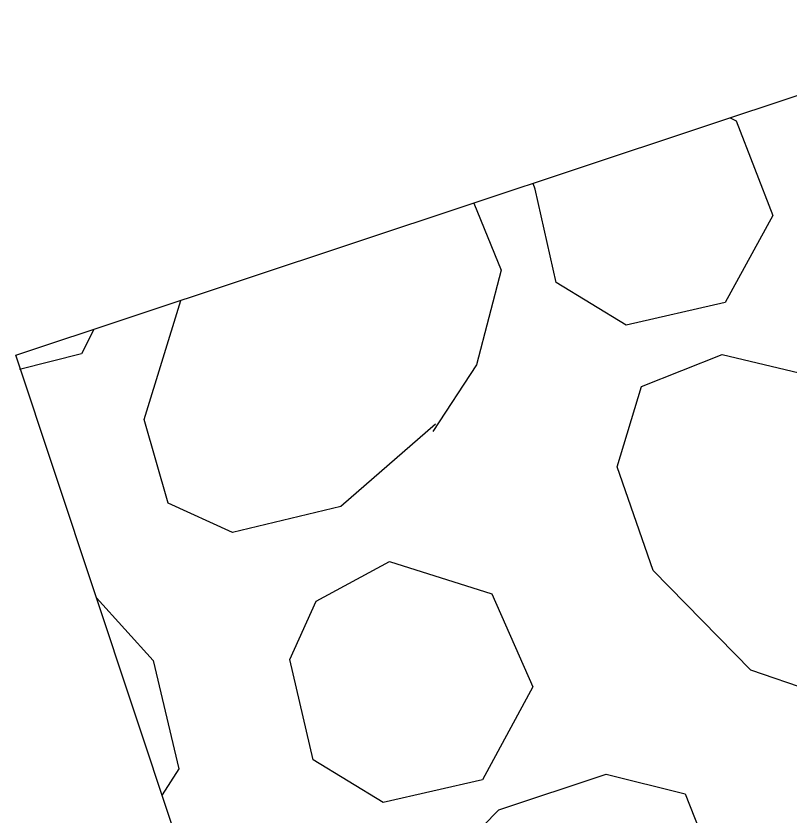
# Model space of a CAD drawing. Extents: x 400935 to 481562, y 415700 to 505362.
# Drawn here: x 402661.36 to 402669.38, y 418547.37 to 418555.65 of the extents above; entities that cross this region are included whole.
import ezdxf

# ---------------------------------------------------------------- set-up
doc = ezdxf.new("R2010")
doc.units = 0
doc.layers.add('Sediment Dam Type A Both CELL', color=7, linetype='Continuous')

msp = doc.modelspace()

# ---------------------------------------------------------------- linework, layer by layer
at = {"layer": 'Sediment Dam Type A Both CELL'}
msp.add_lwpolyline([(402671.9449, 418555.6539), (402681.7389, 418526.189), (402671.1581, 418522.672), (402661.3641, 418552.1369)], close=True, dxfattribs=at)
msp.add_lwpolyline([(402671.9449, 418555.6539), (402681.7389, 418526.189), (402671.1581, 418522.672), (402661.3641, 418552.1369)], close=True, dxfattribs=at)
msp.add_lwpolyline([(402671.9449, 418555.6539), (402681.7389, 418526.189), (402671.1581, 418522.672), (402661.3641, 418552.1369)], close=True, dxfattribs=at)
msp.add_lwpolyline([(402671.9449, 418555.6539), (402681.7389, 418526.189), (402671.1581, 418522.672), (402661.3641, 418552.1369)], close=True, dxfattribs=at)
msp.add_lwpolyline([(402671.9449, 418555.6539), (402681.7389, 418526.189), (402671.1581, 418522.672), (402661.3641, 418552.1369)], close=True, dxfattribs=at)
msp.add_lwpolyline([(402671.9449, 418555.6539), (402681.7389, 418526.189), (402671.1581, 418522.672), (402661.3641, 418552.1369)], close=True, dxfattribs=at)
msp.add_lwpolyline([(402671.9449, 418555.6539), (402681.7389, 418526.189), (402671.1581, 418522.672), (402661.3641, 418552.1369)], close=True, dxfattribs=at)
msp.add_lwpolyline([(402671.9449, 418555.6539), (402681.7389, 418526.189), (402671.1581, 418522.672), (402661.3641, 418552.1369)], close=True, dxfattribs=at)
msp.add_lwpolyline([(402671.9449, 418555.6539), (402681.7389, 418526.189), (402671.1581, 418522.672), (402661.3641, 418552.1369)], close=True, dxfattribs=at)
msp.add_lwpolyline([(402671.9449, 418555.6539), (402681.7389, 418526.189), (402671.1581, 418522.672), (402661.3641, 418552.1369)], close=True, dxfattribs=at)
msp.add_lwpolyline([(402671.9449, 418555.6539), (402681.7389, 418526.189), (402671.1581, 418522.672), (402661.3641, 418552.1369)], close=True, dxfattribs=at)
msp.add_lwpolyline([(402671.9449, 418555.6539), (402681.7389, 418526.189), (402671.1581, 418522.672), (402661.3641, 418552.1369)], close=True, dxfattribs=at)
for points in [[(402668.7659, 418554.5972), (402668.8291, 418554.5655), (402669.2078, 418553.5849), (402668.7168, 418552.6841), (402667.6889, 418552.4478), (402666.962, 418552.8911), (402666.7454, 418553.8597), (402666.7256, 418553.919)], [(402668.7659, 418554.5972), (402668.8291, 418554.5655), (402669.2078, 418553.5849), (402668.7168, 418552.6841), (402667.6889, 418552.4478), (402666.962, 418552.8911), (402666.7454, 418553.8597), (402666.7256, 418553.919)], [(402668.7659, 418554.5972), (402668.8291, 418554.5655), (402669.2078, 418553.5849), (402668.7168, 418552.6841), (402667.6889, 418552.4478), (402666.962, 418552.8911), (402666.7454, 418553.8597), (402666.7256, 418553.919)], [(402668.7659, 418554.5972), (402668.8291, 418554.5655), (402669.2078, 418553.5849), (402668.7168, 418552.6841), (402667.6889, 418552.4478), (402666.962, 418552.8911), (402666.7454, 418553.8597), (402666.7256, 418553.919)], [(402668.7659, 418554.5972), (402668.8291, 418554.5655), (402669.2078, 418553.5849), (402668.7168, 418552.6841), (402667.6889, 418552.4478), (402666.962, 418552.8911), (402666.7454, 418553.8597), (402666.7256, 418553.919)], [(402668.7659, 418554.5972), (402668.8291, 418554.5655), (402669.2078, 418553.5849), (402668.7168, 418552.6841), (402667.6889, 418552.4478), (402666.962, 418552.8911), (402666.7454, 418553.8597), (402666.7256, 418553.919)], [(402668.7659, 418554.5972), (402668.8291, 418554.5655), (402669.2078, 418553.5849), (402668.7168, 418552.6841), (402667.6889, 418552.4478), (402666.962, 418552.8911), (402666.7454, 418553.8597), (402666.7256, 418553.919)], [(402668.7659, 418554.5972), (402668.8291, 418554.5655), (402669.2078, 418553.5849), (402668.7168, 418552.6841), (402667.6889, 418552.4478), (402666.962, 418552.8911), (402666.7454, 418553.8597), (402666.7256, 418553.919)], [(402668.7659, 418554.5972), (402668.8291, 418554.5655), (402669.2078, 418553.5849), (402668.7168, 418552.6841), (402667.6889, 418552.4478), (402666.962, 418552.8911), (402666.7454, 418553.8597), (402666.7256, 418553.919)], [(402668.7659, 418554.5972), (402668.8291, 418554.5655), (402669.2078, 418553.5849), (402668.7168, 418552.6841), (402667.6889, 418552.4478), (402666.962, 418552.8911), (402666.7454, 418553.8597), (402666.7256, 418553.919)], [(402668.7659, 418554.5972), (402668.8291, 418554.5655), (402669.2078, 418553.5849), (402668.7168, 418552.6841), (402667.6889, 418552.4478), (402666.962, 418552.8911), (402666.7454, 418553.8597), (402666.7256, 418553.919)], [(402668.7659, 418554.5972), (402668.8291, 418554.5655), (402669.2078, 418553.5849), (402668.7168, 418552.6841), (402667.6889, 418552.4478), (402666.962, 418552.8911), (402666.7454, 418553.8597), (402666.7256, 418553.919)], [(402666.1088, 418553.714), (402666.3928, 418553.0181), (402666.139, 418552.038), (402665.6839, 418551.3466)], [(402666.1088, 418553.714), (402666.3928, 418553.0181), (402666.139, 418552.038), (402665.6839, 418551.3466)], [(402666.1088, 418553.714), (402666.3928, 418553.0181), (402666.139, 418552.038), (402665.6839, 418551.3466)], [(402666.1088, 418553.714), (402666.3928, 418553.0181), (402666.139, 418552.038), (402665.6839, 418551.3466)], [(402666.1088, 418553.714), (402666.3928, 418553.0181), (402666.139, 418552.038), (402665.6839, 418551.3466)], [(402666.1088, 418553.714), (402666.3928, 418553.0181), (402666.139, 418552.038), (402665.6839, 418551.3466)], [(402666.1088, 418553.714), (402666.3928, 418553.0181), (402666.139, 418552.038), (402665.6839, 418551.3466)], [(402666.1088, 418553.714), (402666.3928, 418553.0181), (402666.139, 418552.038), (402665.6839, 418551.3466)], [(402666.1088, 418553.714), (402666.3928, 418553.0181), (402666.139, 418552.038), (402665.6839, 418551.3466)], [(402666.1088, 418553.714), (402666.3928, 418553.0181), (402666.139, 418552.038), (402665.6839, 418551.3466)], [(402666.1088, 418553.714), (402666.3928, 418553.0181), (402666.139, 418552.038), (402665.6839, 418551.3466)], [(402666.1088, 418553.714), (402666.3928, 418553.0181), (402666.139, 418552.038), (402665.6839, 418551.3466)], [(402665.7116, 418551.4217), (402664.7306, 418550.5687), (402663.6078, 418550.3009), (402662.94, 418550.6058), (402662.6917, 418551.4717), (402663.0722, 418552.7046)], [(402665.7116, 418551.4217), (402664.7306, 418550.5687), (402663.6078, 418550.3009), (402662.94, 418550.6058), (402662.6917, 418551.4717), (402663.0722, 418552.7046)], [(402665.7116, 418551.4217), (402664.7306, 418550.5687), (402663.6078, 418550.3009), (402662.94, 418550.6058), (402662.6917, 418551.4717), (402663.0722, 418552.7046)], [(402665.7116, 418551.4217), (402664.7306, 418550.5687), (402663.6078, 418550.3009), (402662.94, 418550.6058), (402662.6917, 418551.4717), (402663.0722, 418552.7046)], [(402665.7116, 418551.4217), (402664.7306, 418550.5687), (402663.6078, 418550.3009), (402662.94, 418550.6058), (402662.6917, 418551.4717), (402663.0722, 418552.7046)], [(402665.7116, 418551.4217), (402664.7306, 418550.5687), (402663.6078, 418550.3009), (402662.94, 418550.6058), (402662.6917, 418551.4717), (402663.0722, 418552.7046)], [(402665.7116, 418551.4217), (402664.7306, 418550.5687), (402663.6078, 418550.3009), (402662.94, 418550.6058), (402662.6917, 418551.4717), (402663.0722, 418552.7046)], [(402665.7116, 418551.4217), (402664.7306, 418550.5687), (402663.6078, 418550.3009), (402662.94, 418550.6058), (402662.6917, 418551.4717), (402663.0722, 418552.7046)], [(402665.7116, 418551.4217), (402664.7306, 418550.5687), (402663.6078, 418550.3009), (402662.94, 418550.6058), (402662.6917, 418551.4717), (402663.0722, 418552.7046)], [(402665.7116, 418551.4217), (402664.7306, 418550.5687), (402663.6078, 418550.3009), (402662.94, 418550.6058), (402662.6917, 418551.4717), (402663.0722, 418552.7046)], [(402665.7116, 418551.4217), (402664.7306, 418550.5687), (402663.6078, 418550.3009), (402662.94, 418550.6058), (402662.6917, 418551.4717), (402663.0722, 418552.7046)], [(402665.7116, 418551.4217), (402664.7306, 418550.5687), (402663.6078, 418550.3009), (402662.94, 418550.6058), (402662.6917, 418551.4717), (402663.0722, 418552.7046)], [(402662.1707, 418552.405), (402662.044, 418552.1521), (402661.3995, 418551.9906)], [(402662.1707, 418552.405), (402662.044, 418552.1521), (402661.3995, 418551.9906)], [(402662.1707, 418552.405), (402662.044, 418552.1521), (402661.3995, 418551.9906)], [(402662.1707, 418552.405), (402662.044, 418552.1521), (402661.3995, 418551.9906)], [(402662.1707, 418552.405), (402662.044, 418552.1521), (402661.3995, 418551.9906)], [(402662.1707, 418552.405), (402662.044, 418552.1521), (402661.3995, 418551.9906)], [(402662.1707, 418552.405), (402662.044, 418552.1521), (402661.3995, 418551.9906)], [(402662.1707, 418552.405), (402662.044, 418552.1521), (402661.3995, 418551.9906)], [(402662.1707, 418552.405), (402662.044, 418552.1521), (402661.3995, 418551.9906)], [(402662.1707, 418552.405), (402662.044, 418552.1521), (402661.3995, 418551.9906)], [(402662.1707, 418552.405), (402662.044, 418552.1521), (402661.3995, 418551.9906)], [(402662.1707, 418552.405), (402662.044, 418552.1521), (402661.3995, 418551.9906)], [(402670.3128, 418551.5285), (402671.1816, 418550.5), (402671.4494, 418549.3772), (402671.0852, 418548.7292), (402670.2312, 418548.4453), (402668.9824, 418548.8733), (402667.9674, 418549.9059), (402667.5968, 418550.9813), (402667.8465, 418551.8152), (402668.6848, 418552.1465), (402669.7004, 418551.9045), (402670.376, 418551.4968)], [(402670.3128, 418551.5285), (402671.1816, 418550.5), (402671.4494, 418549.3772), (402671.0852, 418548.7292), (402670.2312, 418548.4453), (402668.9824, 418548.8733), (402667.9674, 418549.9059), (402667.5968, 418550.9813), (402667.8465, 418551.8152), (402668.6848, 418552.1465), (402669.7004, 418551.9045), (402670.376, 418551.4968)], [(402670.3128, 418551.5285), (402671.1816, 418550.5), (402671.4494, 418549.3772), (402671.0852, 418548.7292), (402670.2312, 418548.4453), (402668.9824, 418548.8733), (402667.9674, 418549.9059), (402667.5968, 418550.9813), (402667.8465, 418551.8152), (402668.6848, 418552.1465), (402669.7004, 418551.9045), (402670.376, 418551.4968)], [(402670.3128, 418551.5285), (402671.1816, 418550.5), (402671.4494, 418549.3772), (402671.0852, 418548.7292), (402670.2312, 418548.4453), (402668.9824, 418548.8733), (402667.9674, 418549.9059), (402667.5968, 418550.9813), (402667.8465, 418551.8152), (402668.6848, 418552.1465), (402669.7004, 418551.9045), (402670.376, 418551.4968)], [(402670.3128, 418551.5285), (402671.1816, 418550.5), (402671.4494, 418549.3772), (402671.0852, 418548.7292), (402670.2312, 418548.4453), (402668.9824, 418548.8733), (402667.9674, 418549.9059), (402667.5968, 418550.9813), (402667.8465, 418551.8152), (402668.6848, 418552.1465), (402669.7004, 418551.9045), (402670.376, 418551.4968)], [(402670.3128, 418551.5285), (402671.1816, 418550.5), (402671.4494, 418549.3772), (402671.0852, 418548.7292), (402670.2312, 418548.4453), (402668.9824, 418548.8733), (402667.9674, 418549.9059), (402667.5968, 418550.9813), (402667.8465, 418551.8152), (402668.6848, 418552.1465), (402669.7004, 418551.9045), (402670.376, 418551.4968)], [(402670.3128, 418551.5285), (402671.1816, 418550.5), (402671.4494, 418549.3772), (402671.0852, 418548.7292), (402670.2312, 418548.4453), (402668.9824, 418548.8733), (402667.9674, 418549.9059), (402667.5968, 418550.9813), (402667.8465, 418551.8152), (402668.6848, 418552.1465), (402669.7004, 418551.9045), (402670.376, 418551.4968)], [(402670.3128, 418551.5285), (402671.1816, 418550.5), (402671.4494, 418549.3772), (402671.0852, 418548.7292), (402670.2312, 418548.4453), (402668.9824, 418548.8733), (402667.9674, 418549.9059), (402667.5968, 418550.9813), (402667.8465, 418551.8152), (402668.6848, 418552.1465), (402669.7004, 418551.9045), (402670.376, 418551.4968)], [(402670.3128, 418551.5285), (402671.1816, 418550.5), (402671.4494, 418549.3772), (402671.0852, 418548.7292), (402670.2312, 418548.4453), (402668.9824, 418548.8733), (402667.9674, 418549.9059), (402667.5968, 418550.9813), (402667.8465, 418551.8152), (402668.6848, 418552.1465), (402669.7004, 418551.9045), (402670.376, 418551.4968)], [(402670.3128, 418551.5285), (402671.1816, 418550.5), (402671.4494, 418549.3772), (402671.0852, 418548.7292), (402670.2312, 418548.4453), (402668.9824, 418548.8733), (402667.9674, 418549.9059), (402667.5968, 418550.9813), (402667.8465, 418551.8152), (402668.6848, 418552.1465), (402669.7004, 418551.9045), (402670.376, 418551.4968)], [(402670.3128, 418551.5285), (402671.1816, 418550.5), (402671.4494, 418549.3772), (402671.0852, 418548.7292), (402670.2312, 418548.4453), (402668.9824, 418548.8733), (402667.9674, 418549.9059), (402667.5968, 418550.9813), (402667.8465, 418551.8152), (402668.6848, 418552.1465), (402669.7004, 418551.9045), (402670.376, 418551.4968)], [(402670.3128, 418551.5285), (402671.1816, 418550.5), (402671.4494, 418549.3772), (402671.0852, 418548.7292), (402670.2312, 418548.4453), (402668.9824, 418548.8733), (402667.9674, 418549.9059), (402667.5968, 418550.9813), (402667.8465, 418551.8152), (402668.6848, 418552.1465), (402669.7004, 418551.9045), (402670.376, 418551.4968)], [(402665.2361, 418549.9991), (402666.2952, 418549.6661), (402666.7213, 418548.7013), (402666.1987, 418547.7372), (402665.1707, 418547.5009), (402664.4438, 418547.9443), (402664.2035, 418548.9841), (402664.4768, 418549.5886), (402665.2361, 418549.9991)], [(402665.2361, 418549.9991), (402666.2952, 418549.6661), (402666.7213, 418548.7013), (402666.1987, 418547.7372), (402665.1707, 418547.5009), (402664.4438, 418547.9443), (402664.2035, 418548.9841), (402664.4768, 418549.5886), (402665.2361, 418549.9991)], [(402665.2361, 418549.9991), (402666.2952, 418549.6661), (402666.7213, 418548.7013), (402666.1987, 418547.7372), (402665.1707, 418547.5009), (402664.4438, 418547.9443), (402664.2035, 418548.9841), (402664.4768, 418549.5886), (402665.2361, 418549.9991)], [(402665.2361, 418549.9991), (402666.2952, 418549.6661), (402666.7213, 418548.7013), (402666.1987, 418547.7372), (402665.1707, 418547.5009), (402664.4438, 418547.9443), (402664.2035, 418548.9841), (402664.4768, 418549.5886), (402665.2361, 418549.9991)], [(402665.2361, 418549.9991), (402666.2952, 418549.6661), (402666.7213, 418548.7013), (402666.1987, 418547.7372), (402665.1707, 418547.5009), (402664.4438, 418547.9443), (402664.2035, 418548.9841), (402664.4768, 418549.5886), (402665.2361, 418549.9991)], [(402665.2361, 418549.9991), (402666.2952, 418549.6661), (402666.7213, 418548.7013), (402666.1987, 418547.7372), (402665.1707, 418547.5009), (402664.4438, 418547.9443), (402664.2035, 418548.9841), (402664.4768, 418549.5886), (402665.2361, 418549.9991)], [(402665.2361, 418549.9991), (402666.2952, 418549.6661), (402666.7213, 418548.7013), (402666.1987, 418547.7372), (402665.1707, 418547.5009), (402664.4438, 418547.9443), (402664.2035, 418548.9841), (402664.4768, 418549.5886), (402665.2361, 418549.9991)], [(402665.2361, 418549.9991), (402666.2952, 418549.6661), (402666.7213, 418548.7013), (402666.1987, 418547.7372), (402665.1707, 418547.5009), (402664.4438, 418547.9443), (402664.2035, 418548.9841), (402664.4768, 418549.5886), (402665.2361, 418549.9991)], [(402665.2361, 418549.9991), (402666.2952, 418549.6661), (402666.7213, 418548.7013), (402666.1987, 418547.7372), (402665.1707, 418547.5009), (402664.4438, 418547.9443), (402664.2035, 418548.9841), (402664.4768, 418549.5886), (402665.2361, 418549.9991)], [(402665.2361, 418549.9991), (402666.2952, 418549.6661), (402666.7213, 418548.7013), (402666.1987, 418547.7372), (402665.1707, 418547.5009), (402664.4438, 418547.9443), (402664.2035, 418548.9841), (402664.4768, 418549.5886), (402665.2361, 418549.9991)], [(402665.2361, 418549.9991), (402666.2952, 418549.6661), (402666.7213, 418548.7013), (402666.1987, 418547.7372), (402665.1707, 418547.5009), (402664.4438, 418547.9443), (402664.2035, 418548.9841), (402664.4768, 418549.5886), (402665.2361, 418549.9991)], [(402665.2361, 418549.9991), (402666.2952, 418549.6661), (402666.7213, 418548.7013), (402666.1987, 418547.7372), (402665.1707, 418547.5009), (402664.4438, 418547.9443), (402664.2035, 418548.9841), (402664.4768, 418549.5886), (402665.2361, 418549.9991)], [(402662.2, 418549.6222), (402662.7844, 418548.9734), (402663.0523, 418547.8506), (402662.8781, 418547.5819)], [(402662.2, 418549.6222), (402662.7844, 418548.9734), (402663.0523, 418547.8506), (402662.8781, 418547.5819)], [(402662.2, 418549.6222), (402662.7844, 418548.9734), (402663.0523, 418547.8506), (402662.8781, 418547.5819)], [(402662.2, 418549.6222), (402662.7844, 418548.9734), (402663.0523, 418547.8506), (402662.8781, 418547.5819)], [(402662.2, 418549.6222), (402662.7844, 418548.9734), (402663.0523, 418547.8506), (402662.8781, 418547.5819)], [(402662.2, 418549.6222), (402662.7844, 418548.9734), (402663.0523, 418547.8506), (402662.8781, 418547.5819)], [(402662.2, 418549.6222), (402662.7844, 418548.9734), (402663.0523, 418547.8506), (402662.8781, 418547.5819)], [(402662.2, 418549.6222), (402662.7844, 418548.9734), (402663.0523, 418547.8506), (402662.8781, 418547.5819)], [(402662.2, 418549.6222), (402662.7844, 418548.9734), (402663.0523, 418547.8506), (402662.8781, 418547.5819)], [(402662.2, 418549.6222), (402662.7844, 418548.9734), (402663.0523, 418547.8506), (402662.8781, 418547.5819)], [(402662.2, 418549.6222), (402662.7844, 418548.9734), (402663.0523, 418547.8506), (402662.8781, 418547.5819)], [(402662.2, 418549.6222), (402662.7844, 418548.9734), (402663.0523, 418547.8506), (402662.8781, 418547.5819)], [(402667.9555, 418545.1071), (402666.9863, 418544.2581), (402665.8635, 418543.9902), (402665.2313, 418544.307), (402664.9474, 418545.161), (402665.3754, 418546.4098), (402666.3684, 418547.4248), (402667.4834, 418547.7954), (402668.3015, 418547.5932), (402668.6486, 418546.7074), (402668.4066, 418545.7313), (402667.9831, 418545.0636)], [(402667.9555, 418545.1071), (402666.9863, 418544.2581), (402665.8635, 418543.9902), (402665.2313, 418544.307), (402664.9474, 418545.161), (402665.3754, 418546.4098), (402666.3684, 418547.4248), (402667.4834, 418547.7954), (402668.3015, 418547.5932), (402668.6486, 418546.7074), (402668.4066, 418545.7313), (402667.9831, 418545.0636)], [(402667.9555, 418545.1071), (402666.9863, 418544.2581), (402665.8635, 418543.9902), (402665.2313, 418544.307), (402664.9474, 418545.161), (402665.3754, 418546.4098), (402666.3684, 418547.4248), (402667.4834, 418547.7954), (402668.3015, 418547.5932), (402668.6486, 418546.7074), (402668.4066, 418545.7313), (402667.9831, 418545.0636)], [(402667.9555, 418545.1071), (402666.9863, 418544.2581), (402665.8635, 418543.9902), (402665.2313, 418544.307), (402664.9474, 418545.161), (402665.3754, 418546.4098), (402666.3684, 418547.4248), (402667.4834, 418547.7954), (402668.3015, 418547.5932), (402668.6486, 418546.7074), (402668.4066, 418545.7313), (402667.9831, 418545.0636)], [(402667.9555, 418545.1071), (402666.9863, 418544.2581), (402665.8635, 418543.9902), (402665.2313, 418544.307), (402664.9474, 418545.161), (402665.3754, 418546.4098), (402666.3684, 418547.4248), (402667.4834, 418547.7954), (402668.3015, 418547.5932), (402668.6486, 418546.7074), (402668.4066, 418545.7313), (402667.9831, 418545.0636)], [(402667.9555, 418545.1071), (402666.9863, 418544.2581), (402665.8635, 418543.9902), (402665.2313, 418544.307), (402664.9474, 418545.161), (402665.3754, 418546.4098), (402666.3684, 418547.4248), (402667.4834, 418547.7954), (402668.3015, 418547.5932), (402668.6486, 418546.7074), (402668.4066, 418545.7313), (402667.9831, 418545.0636)], [(402667.9555, 418545.1071), (402666.9863, 418544.2581), (402665.8635, 418543.9902), (402665.2313, 418544.307), (402664.9474, 418545.161), (402665.3754, 418546.4098), (402666.3684, 418547.4248), (402667.4834, 418547.7954), (402668.3015, 418547.5932), (402668.6486, 418546.7074), (402668.4066, 418545.7313), (402667.9831, 418545.0636)], [(402667.9555, 418545.1071), (402666.9863, 418544.2581), (402665.8635, 418543.9902), (402665.2313, 418544.307), (402664.9474, 418545.161), (402665.3754, 418546.4098), (402666.3684, 418547.4248), (402667.4834, 418547.7954), (402668.3015, 418547.5932), (402668.6486, 418546.7074), (402668.4066, 418545.7313), (402667.9831, 418545.0636)], [(402667.9555, 418545.1071), (402666.9863, 418544.2581), (402665.8635, 418543.9902), (402665.2313, 418544.307), (402664.9474, 418545.161), (402665.3754, 418546.4098), (402666.3684, 418547.4248), (402667.4834, 418547.7954), (402668.3015, 418547.5932), (402668.6486, 418546.7074), (402668.4066, 418545.7313), (402667.9831, 418545.0636)], [(402667.9555, 418545.1071), (402666.9863, 418544.2581), (402665.8635, 418543.9902), (402665.2313, 418544.307), (402664.9474, 418545.161), (402665.3754, 418546.4098), (402666.3684, 418547.4248), (402667.4834, 418547.7954), (402668.3015, 418547.5932), (402668.6486, 418546.7074), (402668.4066, 418545.7313), (402667.9831, 418545.0636)], [(402667.9555, 418545.1071), (402666.9863, 418544.2581), (402665.8635, 418543.9902), (402665.2313, 418544.307), (402664.9474, 418545.161), (402665.3754, 418546.4098), (402666.3684, 418547.4248), (402667.4834, 418547.7954), (402668.3015, 418547.5932), (402668.6486, 418546.7074), (402668.4066, 418545.7313), (402667.9831, 418545.0636)], [(402667.9555, 418545.1071), (402666.9863, 418544.2581), (402665.8635, 418543.9902), (402665.2313, 418544.307), (402664.9474, 418545.161), (402665.3754, 418546.4098), (402666.3684, 418547.4248), (402667.4834, 418547.7954), (402668.3015, 418547.5932), (402668.6486, 418546.7074), (402668.4066, 418545.7313), (402667.9831, 418545.0636)]]:
    msp.add_lwpolyline(points, dxfattribs=at)

doc.saveas('drawing.dxf')
